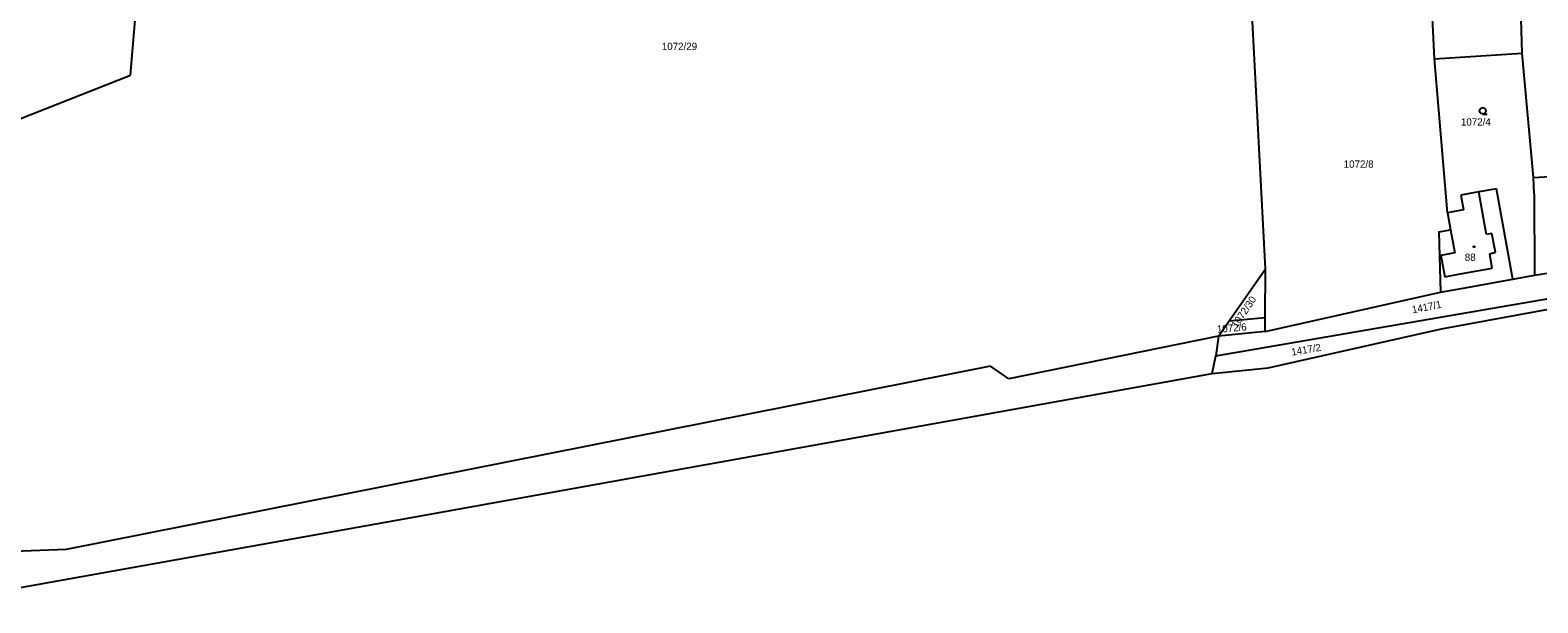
# Model space of a CAD drawing. Extents: x -852001 to -842497, y -1063614 to -1052182.
# Drawn here: x -849961.9 to -849610.9, y -1056429.3 to -1056296 of the extents above; entities that cross this region are included whole.
import ezdxf

# ---------------------------------------------------------------- set-up
doc = ezdxf.new("R2010")
doc.units = 0
for name, color, linetype in [('Default', 7, 'Continuous'), ('KN_HRANICE', 7, 'Continuous'), ('KN_KULTURY', 7, 'Continuous'), ('KN_PARCELY', 7, 'Continuous'), ('KN_SLUCKY', 7, 'Continuous')]:
    doc.layers.add(name, color=color, linetype=linetype)

# ---------------------------------------------------------------- blocks, each defined once
blk = doc.blocks.new('304')
at = {"layer": 'Default'}
blk.add_lwpolyline([(0, 0), (-0.38, 0.1), (-0.65, 0.37), (-0.75, 0.74), (-0.65, 1.11), (-0.38, 1.38), (-0.01, 1.48), (0.36, 1.38), (0.63, 1.11), (0.73, 0.73), (0.63, 0.35), (0.36, 0.08), (-0.02, -0.02), (0.98, -0.02)], dxfattribs=at)
blk = doc.blocks.new('402')
at = {"layer": 'Default'}
blk.add_lwpolyline([(0.09, 0.15), (0.18, 0), (0.09, -0.15), (-0.09, -0.15), (-0.18, 0), (-0.09, 0.15), (0.09, 0.15)], dxfattribs=at)

msp = doc.modelspace()

# ---------------------------------------------------------------- linework, layer by layer
at = {"layer": 'KN_HRANICE'}
for p, q in [((-849614.51, -1056301.38), (-849615.36, -1056276.4)), ((-849614.51, -1056301.38), (-849615.36, -1056276.4)), ((-849674.3, -1056351.59), (-849678, -1056281.13)), ((-849674.3, -1056351.59), (-849678, -1056281.13)), ((-849938.53, -1056306.56), (-849936.98, -1056287.94)), ((-849938.53, -1056306.56), (-849936.98, -1056287.94)), ((-849634.92, -1056302.69), (-849635.4, -1056293.21)), ((-849634.92, -1056302.69), (-849635.4, -1056293.21)), ((-849634.92, -1056302.69), (-849614.51, -1056301.38)), ((-849634.92, -1056302.69), (-849614.51, -1056301.38)), ((-849631.91, -1056338.54), (-849634.92, -1056302.69)), ((-849631.91, -1056338.54), (-849634.92, -1056302.69)), ((-849611.88, -1056330.31), (-849614.51, -1056301.38)), ((-849611.88, -1056330.31), (-849614.51, -1056301.38)), ((-849984.4, -1056324.53), (-849938.53, -1056306.56)), ((-849984.4, -1056324.53), (-849938.53, -1056306.56)), ((-849611.88, -1056330.31), (-849605.43, -1056329.98)), ((-849611.88, -1056330.31), (-849605.43, -1056329.98)), ((-849611.73, -1056334.13), (-849611.88, -1056330.31)), ((-849611.73, -1056334.13), (-849611.88, -1056330.31)), ((-849624.66, -1056333.71), (-849628.83, -1056334.46)), ((-849624.66, -1056333.71), (-849628.83, -1056334.46)), ((-849628.83, -1056334.46), (-849628.22, -1056337.88)), ((-849628.83, -1056334.46), (-849628.22, -1056337.88)), ((-849620.5, -1056332.96), (-849624.66, -1056333.71)), ((-849620.5, -1056332.96), (-849624.66, -1056333.71)), ((-849616.72, -1056354), (-849620.5, -1056332.96)), ((-849616.72, -1056354), (-849620.5, -1056332.96)), ((-849611.73, -1056334.13), (-849611.68, -1056353.09)), ((-849611.73, -1056334.13), (-849611.68, -1056353.09)), ((-849628.22, -1056337.88), (-849631.91, -1056338.54)), ((-849628.22, -1056337.88), (-849631.91, -1056338.54)), ((-849631.91, -1056338.54), (-849631.2, -1056342.49)), ((-849631.91, -1056338.54), (-849631.2, -1056342.49)), ((-849633.92, -1056342.98), (-849631.2, -1056342.49)), ((-849633.92, -1056342.98), (-849631.2, -1056342.49)), ((-849633.92, -1056342.98), (-849633.57, -1056357.04)), ((-849633.92, -1056342.98), (-849633.57, -1056357.04)), ((-849611.68, -1056353.09), (-849576.45, -1056347.39)), ((-849611.68, -1056353.09), (-849576.45, -1056347.39)), ((-849685.84, -1056371.84), (-849574.4, -1056352.7)), ((-849685.84, -1056371.84), (-849574.4, -1056352.7)), ((-849682.76, -1056363.66), (-849674.3, -1056351.59)), ((-849682.76, -1056363.66), (-849674.3, -1056351.59)), ((-849674.39, -1056362.91), (-849674.3, -1056351.59)), ((-849674.39, -1056362.91), (-849674.3, -1056351.59)), ((-849616.72, -1056354), (-849611.68, -1056353.09)), ((-849616.72, -1056354), (-849611.68, -1056353.09)), ((-849674.41, -1056366.2), (-849633.57, -1056357.04)), ((-849674.41, -1056366.2), (-849633.57, -1056357.04)), ((-849633.57, -1056357.04), (-849628.29, -1056356.09)), ((-849633.57, -1056357.04), (-849628.29, -1056356.09)), ((-849628.29, -1056356.09), (-849616.72, -1056354)), ((-849628.29, -1056356.09), (-849616.72, -1056354)), ((-849633.36, -1056365.59), (-849604.58, -1056360.3)), ((-849633.36, -1056365.59), (-849604.58, -1056360.3)), ((-849685.27, -1056367.24), (-849682.76, -1056363.66)), ((-849685.27, -1056367.24), (-849682.76, -1056363.66)), ((-849682.76, -1056363.66), (-849674.39, -1056362.91)), ((-849682.76, -1056363.66), (-849674.39, -1056362.91)), ((-849674.41, -1056366.2), (-849674.39, -1056362.91)), ((-849674.41, -1056366.2), (-849674.39, -1056362.91)), ((-849685.27, -1056367.24), (-849734.06, -1056377.17)), ((-849685.27, -1056367.24), (-849734.06, -1056377.17)), ((-849685.27, -1056367.24), (-849685.84, -1056371.84)), ((-849685.27, -1056367.24), (-849685.84, -1056371.84)), ((-849674.41, -1056366.2), (-849685.27, -1056367.24)), ((-849674.41, -1056366.2), (-849685.27, -1056367.24)), ((-849673.7, -1056374.66), (-849633.36, -1056365.59)), ((-849673.7, -1056374.66), (-849633.36, -1056365.59)), ((-849738.35, -1056374.25), (-849953.52, -1056416.94)), ((-849738.35, -1056374.25), (-849953.52, -1056416.94)), ((-849734.06, -1056377.17), (-849738.35, -1056374.25)), ((-849734.06, -1056377.17), (-849738.35, -1056374.25)), ((-849686.68, -1056375.97), (-849685.84, -1056371.84)), ((-849686.68, -1056375.97), (-849685.84, -1056371.84)), ((-849686.68, -1056375.97), (-849673.7, -1056374.66)), ((-849686.68, -1056375.97), (-849673.7, -1056374.66)), ((-849876.14, -1056410.04), (-849686.68, -1056375.97)), ((-849876.14, -1056410.04), (-849686.68, -1056375.97)), ((-849983.97, -1056429.33), (-849876.14, -1056410.04)), ((-849983.97, -1056429.33), (-849876.14, -1056410.04)), ((-849953.52, -1056416.94), (-850022.13, -1056419.41)), ((-849953.52, -1056416.94), (-850022.13, -1056419.41))]:
    msp.add_line(p, q, dxfattribs=at)
at = {"layer": 'KN_SLUCKY'}
for p, q in [((-849623.34, -1056341.09), (-849624.66, -1056333.71)), ((-849623.34, -1056341.09), (-849624.66, -1056333.71)), ((-849631.2, -1056342.49), (-849630.75, -1056345.04)), ((-849631.2, -1056342.49), (-849630.75, -1056345.04)), ((-849622.85, -1056343.61), (-849623.34, -1056341.09)), ((-849622.85, -1056343.61), (-849623.34, -1056341.09)), ((-849621.57, -1056343.36), (-849622.85, -1056343.61)), ((-849621.57, -1056343.36), (-849622.85, -1056343.61)), ((-849620.72, -1056347.73), (-849621.57, -1056343.36)), ((-849620.72, -1056347.73), (-849621.57, -1056343.36)), ((-849630.75, -1056345.04), (-849630.22, -1056347.9)), ((-849630.75, -1056345.04), (-849630.22, -1056347.9)), ((-849630.22, -1056347.9), (-849633.49, -1056348.51)), ((-849630.22, -1056347.9), (-849633.49, -1056348.51)), ((-849633.49, -1056348.51), (-849632.58, -1056353.43)), ((-849633.49, -1056348.51), (-849632.58, -1056353.43)), ((-849622.1, -1056348.13), (-849620.72, -1056347.73)), ((-849622.1, -1056348.13), (-849620.72, -1056347.73)), ((-849621.5, -1056351.43), (-849622.1, -1056348.13)), ((-849621.5, -1056351.43), (-849622.1, -1056348.13)), ((-849632.58, -1056353.43), (-849629.33, -1056352.84)), ((-849632.58, -1056353.43), (-849629.33, -1056352.84)), ((-849629.33, -1056352.84), (-849621.5, -1056351.43)), ((-849629.33, -1056352.84), (-849621.5, -1056351.43))]:
    msp.add_line(p, q, dxfattribs=at)

# ---------------------------------------------------------------- block references
at = {"layer": 'KN_KULTURY'}
for name, p in [('304', (-849623.7, -1056315.56)), ('304', (-849623.7, -1056315.56)), ('402', (-849625.74, -1056346.44)), ('402', (-849625.74, -1056346.44))]:
    msp.add_blockref(name, p, dxfattribs=at)

# ---------------------------------------------------------------- texts
at = {"layer": 'KN_PARCELY'}
for s, p in [('1072/29', (-849814.83, -1056300.68)), ('1072/29', (-849814.83, -1056300.68)), ('1072/4', (-849628.8, -1056318.26)), ('1072/4', (-849628.8, -1056318.26)), ('1072/8', (-849656.09, -1056328.07)), ('1072/8', (-849656.09, -1056328.07)), ('88', (-849627.9, -1056349.75)), ('88', (-849627.9, -1056349.75))]:
    msp.add_text(s, height=1.7, dxfattribs=at).set_placement(p)
for s, rotation, p in [('1072/30', 55.691, (-849680.98, -1056365.5)), ('1072/30', 55.691, (-849680.98, -1056365.5)), ('1417/1', 10.886, (-849640.03, -1056361.96)), ('1417/1', 10.886, (-849640.03, -1056361.96)), ('1072/6', 4.813, (-849685.54, -1056366.51)), ('1072/6', 4.813, (-849685.54, -1056366.51)), ('1417/2', 9.568, (-849668.14, -1056371.82)), ('1417/2', 9.568, (-849668.14, -1056371.82))]:
    msp.add_text(s, height=1.7, rotation=rotation, dxfattribs=at).set_placement(p)

doc.saveas('drawing.dxf')
